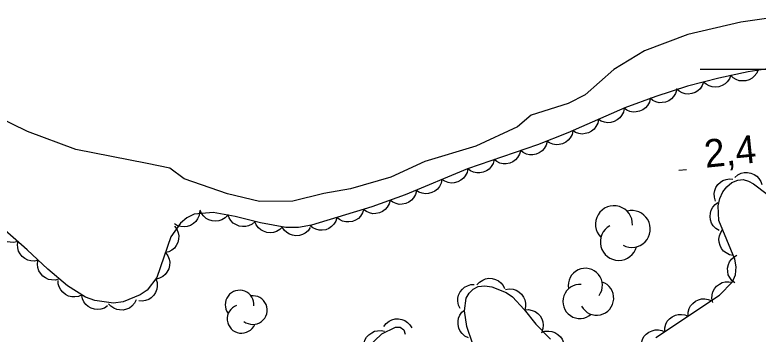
# Model space of a CAD drawing. Extents: x 336540 to 340074, y 5572036 to 5573747.
# Drawn here: x 338316.4 to 338396.2, y 5572371.5 to 5572405.8 of the extents above; entities that cross this region are included whole.
import ezdxf

# ---------------------------------------------------------------- set-up
doc = ezdxf.new("R2010")
doc.units = 0
for name, color, linetype in [('Niveau 2', 7, 'Continuous'), ('Niveau 3', 7, 'Continuous'), ('Niveau 44', 7, 'Continuous'), ('Niveau 61', 7, 'Continuous')]:
    doc.layers.add(name, color=color, linetype=linetype)

msp = doc.modelspace()

# ---------------------------------------------------------------- linework, layer by layer
at = {"layer": 'Niveau 2'}
msp.add_lwpolyline([(338399.9, 5572405.84), (338394.35, 5572405.05), (338388.68, 5572403.73), (338384.02, 5572401.96), (338380.74, 5572399.95), (338377.66, 5572397.24), (338375.83, 5572396.31), (338371.85, 5572395.07), (338370.4, 5572393.81), (338365.92, 5572391.71), (338360.44, 5572390.08), (338356.79, 5572388.38), (338352.47, 5572387.13), (338349.61, 5572386.64), (338346.26, 5572385.8), (338342.7, 5572385.78), (338339.28, 5572386.61), (338334.61, 5572388.23), (338333.06, 5572389.35), (338330.65, 5572389.88), (338322.97, 5572391.35), (338317.8, 5572393.31), (338314.32, 5572395)], dxfattribs=at)
at = {"layer": 'Niveau 3'}
msp.add_line((338387.7, 5572389.14), (338388.52, 5572389.23), dxfattribs=at)
at = {"layer": 'Niveau 44'}
for points in [[(338397.93, 5572400.15), (338395.14, 5572399.73), (338391.99, 5572399.04), (338388.63, 5572398.17), (338385.23, 5572397.07), (338381.9, 5572395.83), (338375.78, 5572393.17), (338372.54, 5572391.87), (338365.01, 5572389.29), (338358.32, 5572386.49), (338354.77, 5572385.22), (338348.27, 5572383.22), (338346.88, 5572382.99), (338345.52, 5572382.99), (338342.8, 5572383.48), (338340.1, 5572384.17), (338337.71, 5572384.59), (338335.68, 5572384.41), (338334.9, 5572384.02), (338334.21, 5572383.44), (338333.19, 5572381.99), (338331.69, 5572377.6), (338330.64, 5572376.25), (338329.88, 5572375.73), (338328.06, 5572375.01), (338327.03, 5572374.86), (338325.02, 5572375.12), (338324.04, 5572375.51), (338322.08, 5572376.7), (338319.98, 5572378.49), (338317.76, 5572380.6), (338315.38, 5572382.68)], [(338396.21, 5572399.96), (338396.06, 5572399.58), (338395.8, 5572399.26), (338395.56, 5572399.03), (338395.25, 5572398.87), (338394.9, 5572398.76), (338394.51, 5572398.74), (338394.19, 5572398.76), (338393.86, 5572398.89), (338393.54, 5572399.07), (338393.28, 5572399.32)], [(338393.27, 5572399.37), (338393.13, 5572398.98), (338392.89, 5572398.65), (338392.66, 5572398.41), (338392.35, 5572398.24), (338392, 5572398.12), (338391.62, 5572398.08), (338391.29, 5572398.09), (338390.96, 5572398.21), (338390.63, 5572398.38), (338390.36, 5572398.62)], [(338390.36, 5572398.62), (338390.22, 5572398.23), (338389.98, 5572397.9), (338389.75, 5572397.66), (338389.45, 5572397.49), (338389.1, 5572397.37), (338388.72, 5572397.33), (338388.39, 5572397.34), (338388.06, 5572397.45), (338387.73, 5572397.63), (338387.46, 5572397.87)], [(338387.48, 5572397.8), (338387.36, 5572397.4), (338387.14, 5572397.06), (338386.93, 5572396.81), (338386.63, 5572396.61), (338386.29, 5572396.47), (338385.91, 5572396.42), (338385.58, 5572396.4), (338385.25, 5572396.5), (338384.91, 5572396.65), (338384.63, 5572396.87)], [(338384.63, 5572396.85), (338384.54, 5572396.44), (338384.33, 5572396.09), (338384.12, 5572395.83), (338383.84, 5572395.63), (338383.5, 5572395.47), (338383.13, 5572395.4), (338382.8, 5572395.37), (338382.46, 5572395.45), (338382.12, 5572395.59), (338381.82, 5572395.8)], [(338381.82, 5572395.8), (338381.75, 5572395.39), (338381.56, 5572395.03), (338381.37, 5572394.76), (338381.09, 5572394.54), (338380.77, 5572394.36), (338380.4, 5572394.27), (338380.07, 5572394.23), (338379.73, 5572394.29), (338379.38, 5572394.41), (338379.07, 5572394.6)], [(338379.07, 5572394.6), (338379, 5572394.19), (338378.81, 5572393.83), (338378.62, 5572393.56), (338378.34, 5572393.34), (338378.02, 5572393.17), (338377.65, 5572393.07), (338377.32, 5572393.03), (338376.98, 5572393.09), (338376.63, 5572393.21), (338376.32, 5572393.41)], [(338376.33, 5572393.39), (338376.24, 5572392.98), (338376.04, 5572392.63), (338375.84, 5572392.36), (338375.56, 5572392.15), (338375.23, 5572391.98), (338374.86, 5572391.9), (338374.53, 5572391.87), (338374.19, 5572391.94), (338373.84, 5572392.07), (338373.54, 5572392.27)], [(338373.56, 5572392.22), (338373.45, 5572391.82), (338373.24, 5572391.47), (338373.03, 5572391.22), (338372.73, 5572391.02), (338372.4, 5572390.87), (338372.02, 5572390.81), (338371.69, 5572390.79), (338371.35, 5572390.88), (338371.01, 5572391.03), (338370.73, 5572391.25)], [(338370.73, 5572391.25), (338370.62, 5572390.85), (338370.4, 5572390.5), (338370.19, 5572390.25), (338369.9, 5572390.05), (338369.56, 5572389.9), (338369.18, 5572389.84), (338368.86, 5572389.82), (338368.51, 5572389.91), (338368.17, 5572390.06), (338367.89, 5572390.28)], [(338367.89, 5572390.28), (338367.78, 5572389.87), (338367.56, 5572389.53), (338367.35, 5572389.27), (338367.06, 5572389.08), (338366.72, 5572388.93), (338366.34, 5572388.87), (338366.02, 5572388.85), (338365.68, 5572388.94), (338365.34, 5572389.09), (338365.05, 5572389.3)], [(338365.05, 5572389.31), (338364.97, 5572388.9), (338364.77, 5572388.54), (338364.58, 5572388.27), (338364.3, 5572388.06), (338363.97, 5572387.88), (338363.6, 5572387.8), (338363.28, 5572387.76), (338362.93, 5572387.82), (338362.58, 5572387.95), (338362.28, 5572388.15)], [(338393.72, 5572388.37), (338394.03, 5572388.65), (338394.4, 5572388.81), (338394.72, 5572388.9), (338395.07, 5572388.9), (338395.44, 5572388.84), (338395.79, 5572388.68), (338396.07, 5572388.51), (338396.3, 5572388.25), (338396.5, 5572387.94), (338396.62, 5572387.6)], [(338362.28, 5572388.15), (338362.2, 5572387.74), (338362.01, 5572387.38), (338361.81, 5572387.11), (338361.53, 5572386.9), (338361.21, 5572386.73), (338360.83, 5572386.64), (338360.51, 5572386.6), (338360.16, 5572386.67), (338359.81, 5572386.79), (338359.51, 5572386.99)], [(338391.64, 5572385.83), (338391.52, 5572386.23), (338391.51, 5572386.64), (338391.55, 5572386.96), (338391.69, 5572387.29), (338391.9, 5572387.59), (338392.18, 5572387.85), (338392.44, 5572388.04), (338392.78, 5572388.15), (338393.14, 5572388.21), (338393.5, 5572388.19)], [(338393.85, 5572378.74), (338393.71, 5572379.58), (338391.98, 5572383.73), (338391.91, 5572385.33), (338392.09, 5572386.1), (338392.41, 5572386.8), (338392.86, 5572387.37), (338393.41, 5572387.81), (338394.03, 5572388.08), (338394.62, 5572388.13), (338395.18, 5572387.98), (338395.73, 5572387.69), (338397.2, 5572386.55)], [(338359.54, 5572386.93), (338359.43, 5572386.52), (338359.22, 5572386.17), (338359.02, 5572385.92), (338358.73, 5572385.72), (338358.39, 5572385.56), (338358.01, 5572385.5), (338357.69, 5572385.47), (338357.35, 5572385.56), (338357, 5572385.7), (338356.71, 5572385.92)], [(338356.71, 5572385.92), (338356.61, 5572385.51), (338356.4, 5572385.16), (338356.19, 5572384.91), (338355.9, 5572384.71), (338355.57, 5572384.55), (338355.19, 5572384.49), (338354.86, 5572384.46), (338354.52, 5572384.55), (338354.18, 5572384.69), (338353.89, 5572384.9)], [(338392.03, 5572382.66), (338391.67, 5572382.88), (338391.4, 5572383.18), (338391.22, 5572383.46), (338391.11, 5572383.79), (338391.06, 5572384.16), (338391.11, 5572384.54), (338391.19, 5572384.86), (338391.37, 5572385.16), (338391.61, 5572385.44), (338391.9, 5572385.66)], [(338336.26, 5572384.7), (338336.21, 5572384.29), (338336.04, 5572383.92), (338335.86, 5572383.64), (338335.6, 5572383.4), (338335.28, 5572383.21), (338334.92, 5572383.1), (338334.6, 5572383.04), (338334.25, 5572383.08), (338333.89, 5572383.18), (338333.58, 5572383.36)], [(338339.3, 5572384.31), (338339.01, 5572384.01), (338338.65, 5572383.81), (338338.34, 5572383.69), (338337.99, 5572383.66), (338337.62, 5572383.7), (338337.26, 5572383.82), (338336.97, 5572383.96), (338336.71, 5572384.21), (338336.49, 5572384.5), (338336.34, 5572384.83)], [(338353.88, 5572384.94), (338353.75, 5572384.55), (338353.53, 5572384.21), (338353.31, 5572383.96), (338353.01, 5572383.77), (338352.67, 5572383.64), (338352.29, 5572383.59), (338351.96, 5572383.58), (338351.62, 5572383.68), (338351.29, 5572383.84), (338351.01, 5572384.06)], [(338342.22, 5572383.63), (338341.9, 5572383.35), (338341.53, 5572383.18), (338341.22, 5572383.09), (338340.87, 5572383.08), (338340.5, 5572383.14), (338340.15, 5572383.3), (338339.87, 5572383.46), (338339.63, 5572383.72), (338339.43, 5572384.03), (338339.31, 5572384.37)], [(338351.01, 5572384.06), (338350.89, 5572383.66), (338350.66, 5572383.33), (338350.44, 5572383.08), (338350.14, 5572382.89), (338349.8, 5572382.75), (338349.42, 5572382.7), (338349.09, 5572382.7), (338348.76, 5572382.79), (338348.42, 5572382.95), (338348.14, 5572383.18)], [(338316.75, 5572381.48), (338316.35, 5572381.38), (338315.94, 5572381.39), (338315.62, 5572381.45), (338315.3, 5572381.6), (338315, 5572381.82), (338314.76, 5572382.12), (338314.58, 5572382.39), (338314.49, 5572382.73), (338314.45, 5572383.1), (338314.49, 5572383.46)], [(338333.58, 5572383.12), (338333.83, 5572382.79), (338333.97, 5572382.41), (338334.04, 5572382.08), (338334.02, 5572381.73), (338333.93, 5572381.37), (338333.74, 5572381.04), (338333.56, 5572380.77), (338333.28, 5572380.55), (338332.95, 5572380.38), (338332.61, 5572380.28)], [(338345.16, 5572383.05), (338344.87, 5572382.76), (338344.51, 5572382.56), (338344.2, 5572382.44), (338343.85, 5572382.41), (338343.49, 5572382.45), (338343.12, 5572382.58), (338342.83, 5572382.72), (338342.58, 5572382.96), (338342.35, 5572383.26), (338342.21, 5572383.59)], [(338348.15, 5572382.99), (338347.92, 5572382.64), (338347.6, 5572382.39), (338347.32, 5572382.22), (338346.98, 5572382.13), (338346.61, 5572382.09), (338346.24, 5572382.16), (338345.92, 5572382.25), (338345.63, 5572382.44), (338345.36, 5572382.69), (338345.15, 5572382.99)], [(338393.55, 5572379.97), (338393.14, 5572380.05), (338392.78, 5572380.25), (338392.51, 5572380.44), (338392.3, 5572380.72), (338392.13, 5572381.05), (338392.04, 5572381.42), (338392, 5572381.74), (338392.07, 5572382.09), (338392.2, 5572382.44), (338392.39, 5572382.74)], [(338318.96, 5572379.46), (338318.56, 5572379.37), (338318.15, 5572379.4), (338317.83, 5572379.47), (338317.52, 5572379.64), (338317.23, 5572379.87), (338317, 5572380.17), (338316.83, 5572380.45), (338316.75, 5572380.8), (338316.73, 5572381.17), (338316.79, 5572381.52)], [(338332.61, 5572380.28), (338332.86, 5572379.95), (338333, 5572379.57), (338333.07, 5572379.24), (338333.05, 5572378.89), (338332.96, 5572378.54), (338332.77, 5572378.2), (338332.59, 5572377.93), (338332.31, 5572377.71), (338331.98, 5572377.54), (338331.64, 5572377.44)], [(338393.73, 5572377.02), (338393.4, 5572377.28), (338393.16, 5572377.61), (338393.01, 5572377.9), (338392.95, 5572378.25), (338392.94, 5572378.62), (338393.03, 5572378.99), (338393.14, 5572379.3), (338393.36, 5572379.58), (338393.63, 5572379.83), (338393.94, 5572380.01)], [(338321.2, 5572377.45), (338320.79, 5572377.34), (338320.39, 5572377.35), (338320.06, 5572377.4), (338319.74, 5572377.56), (338319.44, 5572377.77), (338319.2, 5572378.06), (338319.01, 5572378.34), (338318.92, 5572378.67), (338318.87, 5572379.04), (338318.91, 5572379.4)], [(338385.25, 5572371.16), (338392.08, 5572375.71), (338393.46, 5572377.15), (338393.79, 5572377.91), (338393.85, 5572378.74)], [(338331.59, 5572377.47), (338331.72, 5572377.07), (338331.73, 5572376.67), (338331.69, 5572376.34), (338331.55, 5572376.01), (338331.35, 5572375.7), (338331.07, 5572375.44), (338330.81, 5572375.25), (338330.47, 5572375.14), (338330.11, 5572375.08), (338329.75, 5572375.1)], [(338366.03, 5572376.81), (338366.31, 5572377.12), (338366.66, 5572377.34), (338366.96, 5572377.47), (338367.31, 5572377.52), (338367.68, 5572377.5), (338368.04, 5572377.39), (338368.34, 5572377.26), (338368.61, 5572377.03), (338368.84, 5572376.74), (338369.01, 5572376.42)], [(338323.65, 5572375.75), (338323.27, 5572375.57), (338322.87, 5572375.52), (338322.54, 5572375.52), (338322.2, 5572375.62), (338321.87, 5572375.78), (338321.58, 5572376.03), (338321.36, 5572376.27), (338321.21, 5572376.59), (338321.1, 5572376.94), (338321.09, 5572377.3)], [(338364.23, 5572374.27), (338364.05, 5572374.65), (338363.99, 5572375.05), (338363.98, 5572375.38), (338364.07, 5572375.72), (338364.23, 5572376.06), (338364.48, 5572376.35), (338364.71, 5572376.58), (338365.03, 5572376.73), (338365.38, 5572376.84), (338365.74, 5572376.87)], [(338365.56, 5572370.54), (338364.94, 5572372.36), (338364.7, 5572374.01), (338364.88, 5572375.39), (338365.2, 5572375.94), (338365.62, 5572376.37), (338366.18, 5572376.65), (338366.88, 5572376.7), (338367.64, 5572376.6), (338369.18, 5572376.01), (338369.86, 5572375.52), (338371.12, 5572374.18), (338372.37, 5572372.59), (338373.93, 5572370.97)], [(338391.34, 5572374.94), (338391.25, 5572375.35), (338391.29, 5572375.75), (338391.36, 5572376.07), (338391.53, 5572376.38), (338391.76, 5572376.67), (338392.07, 5572376.9), (338392.35, 5572377.06), (338392.69, 5572377.14), (338393.06, 5572377.16), (338393.42, 5572377.1)], [(338369.1, 5572376.33), (338369.51, 5572376.39), (338369.92, 5572376.34), (338370.23, 5572376.25), (338370.53, 5572376.07), (338370.81, 5572375.82), (338371.02, 5572375.5), (338371.17, 5572375.21), (338371.23, 5572374.86), (338371.23, 5572374.49), (338371.16, 5572374.14)], [(338326.4, 5572374.57), (338326.06, 5572374.33), (338325.67, 5572374.21), (338325.35, 5572374.16), (338325, 5572374.2), (338324.64, 5572374.31), (338324.32, 5572374.51), (338324.06, 5572374.7), (338323.85, 5572374.99), (338323.69, 5572375.33), (338323.62, 5572375.68)], [(338329.47, 5572375.22), (338329.29, 5572374.84), (338329.01, 5572374.54), (338328.76, 5572374.33), (338328.43, 5572374.19), (338328.07, 5572374.11), (338327.69, 5572374.12), (338327.37, 5572374.16), (338327.05, 5572374.31), (338326.74, 5572374.52), (338326.5, 5572374.78)], [(338388.69, 5572373.45), (338388.7, 5572373.87), (338388.82, 5572374.26), (338388.96, 5572374.56), (338389.19, 5572374.82), (338389.48, 5572375.05), (338389.83, 5572375.21), (338390.14, 5572375.31), (338390.49, 5572375.31), (338390.86, 5572375.25), (338391.19, 5572375.12)], [(338365.12, 5572371.14), (338364.74, 5572371.32), (338364.44, 5572371.6), (338364.23, 5572371.85), (338364.09, 5572372.18), (338364.01, 5572372.54), (338364.02, 5572372.92), (338364.06, 5572373.24), (338364.21, 5572373.56), (338364.42, 5572373.87), (338364.69, 5572374.11)], [(338371.15, 5572374.14), (338371.57, 5572374.17), (338371.96, 5572374.08), (338372.27, 5572373.96), (338372.56, 5572373.75), (338372.81, 5572373.48), (338372.99, 5572373.15), (338373.12, 5572372.84), (338373.15, 5572372.49), (338373.12, 5572372.12), (338373.01, 5572371.78)], [(338386.2, 5572371.79), (338386.2, 5572372.21), (338386.32, 5572372.6), (338386.46, 5572372.9), (338386.69, 5572373.16), (338386.98, 5572373.39), (338387.33, 5572373.55), (338387.64, 5572373.65), (338387.99, 5572373.65), (338388.36, 5572373.59), (338388.69, 5572373.45)], [(338356.05, 5572372.33), (338356.29, 5572372.67), (338356.62, 5572372.91), (338356.91, 5572373.07), (338357.25, 5572373.15), (338357.62, 5572373.16), (338357.99, 5572373.09), (338358.3, 5572372.99), (338358.59, 5572372.78), (338358.85, 5572372.52), (338359.04, 5572372.21)], [(338353.95, 5572369.74), (338353.88, 5572370.15), (338353.92, 5572370.55), (338354.01, 5572370.87), (338354.19, 5572371.18), (338354.43, 5572371.45), (338354.75, 5572371.67), (338355.03, 5572371.83), (338355.38, 5572371.89), (338355.75, 5572371.9), (338356.1, 5572371.83)], [(338354.3, 5572370.08), (338355.84, 5572371.57), (338357.3, 5572372.28), (338357.81, 5572372.26), (338358.19, 5572372), (338358.34, 5572371.52)], [(338383.68, 5572370.16), (338383.69, 5572370.58), (338383.82, 5572370.96), (338383.96, 5572371.26), (338384.2, 5572371.52), (338384.5, 5572371.74), (338384.85, 5572371.89), (338385.16, 5572371.99), (338385.51, 5572371.98), (338385.88, 5572371.91), (338386.21, 5572371.77)], [(338372.95, 5572371.69), (338373.34, 5572371.83), (338373.75, 5572371.85), (338374.08, 5572371.82), (338374.4, 5572371.69), (338374.72, 5572371.5), (338374.99, 5572371.23), (338375.19, 5572370.97), (338375.31, 5572370.64), (338375.38, 5572370.27), (338375.36, 5572369.92)]]:
    msp.add_lwpolyline(points, dxfattribs=at)
for centre, radius, start, end in [((338380.743, 5572383.337), 1.982, 357.27931, 224.73639), ((338382.658, 5572382.825), 1.982, 241.947, 104.63136), ((338381.26, 5572381.435), 1.982, 119.1255, 344.81409), ((338377.67, 5572376.766), 1.834, 323.68549, 191.14258), ((338377.094, 5572375.034), 1.834, 85.53169, 311.22028), ((338378.884, 5572375.39), 1.834, 208.35318, 71.03754), ((338340.562, 5572374.692), 1.542, 354.73697, 217.42133), ((338341.98, 5572374.108), 1.542, 231.91547, 97.60406), ((338340.771, 5572373.164), 1.542, 110.06928, 337.52636)]:
    msp.add_arc(centre, radius, start, end, dxfattribs=at)
at = {"layer": 'Niveau 61'}
msp.add_lwpolyline([(338390, 5572400), (338410, 5572400)], dxfattribs=at)

# ---------------------------------------------------------------- texts
at = {"layer": 'Niveau 3'}
msp.add_text('2,4    ', height=3, rotation=5.88941, dxfattribs=at).set_placement((338390.58, 5572389.4))

doc.saveas('drawing.dxf')
